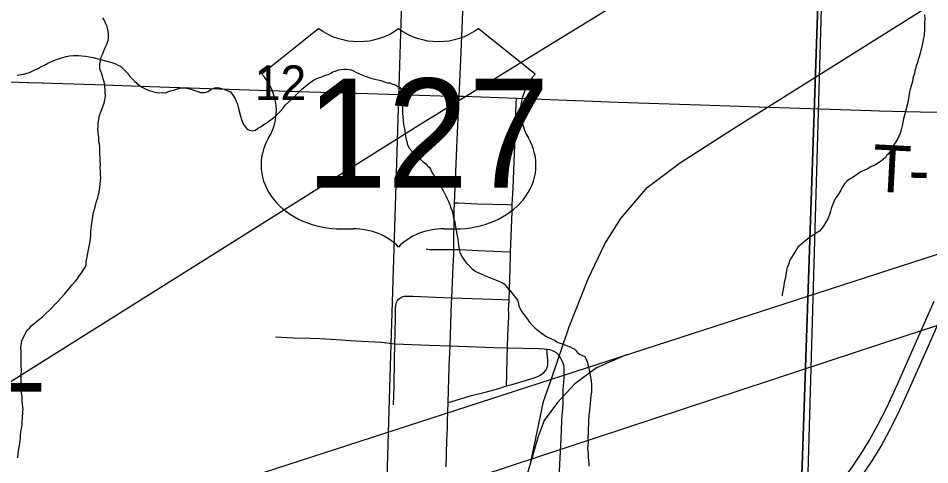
# Model space of a CAD drawing. Extents: x 2.4 to 73.1, y 4.5 to 25.6.
# Drawn here: x 42.561 to 43.111, y 20.642 to 20.911 of the extents above; entities that cross this region are included whole.
import ezdxf

# ---------------------------------------------------------------- set-up
doc = ezdxf.new("R2010")
doc.units = 0
for name, color, linetype in [('GM_X_City_Street', 7, 'Continuous'), ('GM_X_Corporation_Text', 7, 'Continuous'), ('GM_X_Interchange_Ramps', 7, 'Continuous'), ('GM_X_Minor_River', 7, 'Continuous'), ('GM_X_Rail_Line', 7, 'Continuous'), ('GM_X_Section', 7, 'Continuous'), ('GM_X_Section_Text', 7, 'Continuous'), ('GM_X_Township', 7, 'Continuous'), ('GM_X_Township_Road', 7, 'Continuous'), ('GM_X_Township_Road_Text', 7, 'Continuous'), ('GM_X_US_Location', 7, 'Continuous'), ('GM_X_US_Route', 7, 'Continuous'), ('GM_X_US_Shield', 7, 'Continuous')]:
    doc.layers.add(name, color=color, linetype=linetype)

msp = doc.modelspace()

# ---------------------------------------------------------------- linework, layer by layer
at = {"layer": 'GM_X_City_Street'}
for points in [[(42.82681, 20.86386), (42.82753, 20.88137), (42.82868, 20.90928), (42.82959, 20.93408), (42.83062, 20.9651), (42.83178, 20.99766), (42.83285, 21.02557), (42.83358, 21.05179), (42.83433, 21.0828), (42.83462, 21.09475), (42.83472, 21.09908)], [(42.8201, 20.67907), (42.82079, 20.70056), (42.82128, 20.71324), (42.82223, 20.73936), (42.82233, 20.74223), (42.82292, 20.75638), (42.82316, 20.76143), (42.82356, 20.76836), (42.82353, 20.7714), (42.82346, 20.7746), (42.82353, 20.78212), (42.8237, 20.78658), (42.82366, 20.79411), (42.82394, 20.79951), (42.82422, 20.80367), (42.82529, 20.83297), (42.82681, 20.86386)], [(42.85535, 20.68908), (42.85556, 20.69566), (42.85554, 20.69721), (42.85562, 20.70028), (42.85568, 20.70181), (42.85582, 20.70643), (42.85598, 20.71198), (42.85621, 20.72031), (42.85636, 20.72339), (42.85666, 20.73106), (42.85669, 20.73261), (42.85663, 20.73568), (42.85673, 20.73724), (42.85688, 20.74104), (42.85778, 20.7666), (42.85782, 20.7699), (42.85803, 20.77432), (42.85876, 20.79441), (42.85875, 20.79837), (42.85925, 20.80833), (42.86026, 20.83463), (42.86117, 20.85937), (42.86129, 20.86259)], [(42.82394, 20.79951), (42.82661, 20.7995), (42.83762, 20.79901), (42.85612, 20.79845), (42.85875, 20.79837)], [(42.80693, 20.77176), (42.80895, 20.77148), (42.81479, 20.77138), (42.82353, 20.7714)], [(42.82353, 20.7714), (42.82691, 20.77129), (42.83848, 20.7708), (42.85223, 20.77019), (42.85782, 20.7699)], [(42.78711, 20.67765), (42.78751, 20.68888), (42.78784, 20.70437), (42.78798, 20.71445), (42.78811, 20.72103), (42.78831, 20.73081), (42.78841, 20.73611), (42.78882, 20.73903), (42.78955, 20.74069)], [(42.78955, 20.74069), (42.79022, 20.74146), (42.79132, 20.74233), (42.79236, 20.74285), (42.79387, 20.74315), (42.79567, 20.74332), (42.79872, 20.74322), (42.81245, 20.74264), (42.82233, 20.74223)], [(42.82233, 20.74223), (42.84056, 20.74166), (42.85286, 20.74115), (42.85688, 20.74104)], [(42.71598, 20.71869), (42.72654, 20.71819), (42.73659, 20.71789), (42.74269, 20.71769), (42.75274, 20.71709), (42.76127, 20.71649), (42.76777, 20.71609), (42.78, 20.71542), (42.78798, 20.71445), (42.80873, 20.71359), (42.82128, 20.71324)], [(42.82128, 20.71324), (42.84772, 20.71231), (42.85598, 20.71198), (42.87497, 20.71163), (42.87803, 20.71145), (42.87969, 20.71128), (42.88108, 20.71113), (42.88256, 20.71076), (42.88396, 20.71013), (42.88522, 20.70924), (42.88633, 20.70817), (42.8873, 20.70697)], [(42.8201, 20.67907), (42.8237, 20.68018), (42.82815, 20.68155), (42.83414, 20.68322), (42.84316, 20.68558), (42.85064, 20.68762), (42.85535, 20.68908), (42.85941, 20.69021), (42.87132, 20.69378), (42.87424, 20.69485), (42.87563, 20.69555), (42.87692, 20.69641), (42.87812, 20.69739), (42.87915, 20.69856), (42.87989, 20.69992), (42.8803, 20.70188), (42.8803, 20.70451), (42.87996, 20.70911), (42.87969, 20.71128)], [(42.88584, 20.60896), (42.88618, 20.61596), (42.88738, 20.63786), (42.88847, 20.66142), (42.88865, 20.66909), (42.88912, 20.67307), (42.88952, 20.67832), (42.88951, 20.68206), (42.88959, 20.68469), (42.88951, 20.68668), (42.89002, 20.69403), (42.89013, 20.69886), (42.89013, 20.70077), (42.88981, 20.7022), (42.88917, 20.70387), (42.8873, 20.70697)], [(42.81887, 20.64021), (42.8191, 20.64782), (42.8194, 20.65683), (42.81967, 20.6632), (42.81977, 20.66782), (42.8201, 20.67907)]]:
    msp.add_lwpolyline(points, dxfattribs=at)
at = {"layer": 'GM_X_Interchange_Ramps'}
msp.add_lwpolyline([(43.00026, 19.6242), (43.02494, 20.24735), (43.02867, 20.50317), (43.03617, 20.59793), (43.03655, 20.6088), (43.05138, 21.12738), (43.05159, 21.13172), (43.06495, 21.50478), (43.06614, 21.53771), (43.06777, 21.58321), (43.06964, 21.64877)], dxfattribs=at)
at = {"layer": 'GM_X_Minor_River'}
for points in [[(42.58134, 20.73657), (42.58309, 20.73843), (42.58485, 20.74029), (42.5866, 20.74215), (42.58855, 20.74439), (42.59109, 20.74737), (42.59324, 20.74998), (42.59499, 20.75203), (42.59636, 20.75352), (42.59734, 20.75502), (42.59833, 20.75651), (42.59931, 20.75782), (42.6001, 20.75913), (42.60069, 20.76007), (42.60128, 20.76101), (42.60169, 20.76214), (42.60173, 20.76403), (42.60215, 20.76593), (42.60258, 20.7682), (42.60301, 20.77027), (42.60324, 20.77217), (42.60367, 20.77425), (42.6041, 20.77633), (42.60433, 20.77822), (42.60456, 20.78012), (42.60461, 20.7824), (42.60465, 20.78392), (42.60487, 20.78543), (42.6051, 20.78732), (42.60532, 20.78865), (42.60554, 20.78978), (42.60577, 20.79149), (42.6062, 20.79376), (42.60681, 20.79564), (42.60743, 20.79791), (42.60787, 20.80037), (42.60868, 20.80263), (42.6091, 20.80452), (42.60951, 20.80584), (42.60974, 20.80755), (42.60996, 20.80906), (42.61047, 20.81456), (42.61032, 20.81665), (42.61038, 20.81893), (42.61023, 20.82083), (42.61027, 20.82273), (42.61013, 20.82482), (42.61017, 20.82672), (42.61002, 20.82862), (42.60988, 20.83091), (42.60991, 20.83224), (42.60994, 20.83357), (42.60978, 20.8349), (42.60943, 20.83624), (42.60928, 20.83776), (42.60931, 20.83909), (42.60915, 20.84042), (42.60898, 20.84157), (42.60901, 20.8427), (42.60884, 20.84385), (42.60889, 20.84575), (42.60893, 20.84765), (42.60979, 20.85219), (42.61161, 20.85708), (42.61222, 20.85859), (42.61262, 20.85972), (42.61305, 20.86161), (42.61326, 20.86294), (42.61329, 20.86427), (42.61315, 20.86617), (42.61319, 20.86788), (42.61303, 20.8694), (42.61287, 20.87073), (42.61253, 20.87245), (42.612, 20.87436), (42.61146, 20.87589), (42.61112, 20.87742), (42.61058, 20.87876), (42.61022, 20.87972), (42.60988, 20.88144), (42.6099, 20.88239), (42.60993, 20.88372), (42.61034, 20.88504), (42.61036, 20.88618), (42.61097, 20.88787), (42.61157, 20.889), (42.61278, 20.8922), (42.61318, 20.89314), (42.61398, 20.89483), (42.61438, 20.89577), (42.61499, 20.89747), (42.61522, 20.89917), (42.61525, 20.9005), (42.61508, 20.90165), (42.61492, 20.90279), (42.61476, 20.90412), (42.61442, 20.90584), (42.61351, 20.90757), (42.61279, 20.90949), (42.61169, 20.91122)], [(43.10753, 20.913), (43.10766, 20.91053), (43.1076, 20.90787), (43.10753, 20.90464), (43.10724, 20.90047), (43.10702, 20.89896), (43.10681, 20.89801), (43.10659, 20.89669), (43.10617, 20.8948), (43.10574, 20.89291), (43.10533, 20.8914), (43.10492, 20.88989), (43.1043, 20.88762), (43.10369, 20.88592), (43.10327, 20.88422), (43.10266, 20.88253), (43.10204, 20.88045), (43.10163, 20.87913), (43.10141, 20.87762), (43.10099, 20.87592), (43.10058, 20.8746), (43.10035, 20.8727), (43.09953, 20.87006), (43.09892, 20.86817), (43.0985, 20.86647), (43.09806, 20.86382), (43.0974, 20.86004), (43.09552, 20.85248), (43.0949, 20.85022), (43.09447, 20.84814), (43.09405, 20.84606), (43.09342, 20.8436), (43.0926, 20.84096), (43.0914, 20.83833), (43.09021, 20.83627), (43.08923, 20.83496), (43.08824, 20.83308), (43.08724, 20.83101), (43.08568, 20.82896), (43.08452, 20.82804), (43.08392, 20.82691), (43.08276, 20.8258), (43.0814, 20.82469), (43.07985, 20.82358), (43.07754, 20.8223), (43.07524, 20.82122), (43.07293, 20.81994), (43.07024, 20.81886), (43.0687, 20.81794), (43.06715, 20.81684), (43.0658, 20.81592), (43.06407, 20.81482), (43.06233, 20.81372), (43.06079, 20.8128), (43.05923, 20.81094), (43.05824, 20.80944), (43.05705, 20.80719), (43.05527, 20.80419), (43.0541, 20.80251), (43.05331, 20.80119), (43.0525, 20.79912), (43.05149, 20.79668), (43.05087, 20.79441), (43.05006, 20.79196), (43.04925, 20.78989), (43.04826, 20.7882), (43.04727, 20.78651), (43.0459, 20.78464)], [(42.56009, 20.87651), (42.5639, 20.87719), (42.56754, 20.87825), (42.57023, 20.87952), (42.57272, 20.8806), (42.57465, 20.88169), (42.57657, 20.8826), (42.5785, 20.8837), (42.58042, 20.8846), (42.58272, 20.8855), (42.58502, 20.8864), (42.58751, 20.8873), (42.58962, 20.88782), (42.59172, 20.88815), (42.594, 20.88848), (42.59704, 20.88841), (42.59913, 20.88817), (42.60122, 20.88794), (42.60349, 20.88751), (42.60595, 20.88726), (42.60822, 20.88664), (42.61049, 20.88602), (42.61276, 20.8854), (42.61502, 20.88478), (42.6171, 20.88416), (42.61899, 20.88355), (42.62049, 20.88275), (42.62237, 20.88195), (42.62665, 20.87768), (42.62813, 20.87574), (42.6298, 20.874), (42.6311, 20.87283), (42.63222, 20.87166), (42.6339, 20.87029), (42.63559, 20.86931), (42.63728, 20.86832), (42.63972, 20.86731), (42.64124, 20.8669), (42.64256, 20.86649), (42.64407, 20.86608), (42.64597, 20.86584), (42.64768, 20.866), (42.64939, 20.86596), (42.65092, 20.86649), (42.65265, 20.86702), (42.65456, 20.86755), (42.65628, 20.86808), (42.6582, 20.8688), (42.66067, 20.86893), (42.66219, 20.86871), (42.66351, 20.86849), (42.6654, 20.86788), (42.66729, 20.86726), (42.66918, 20.86665), (42.67068, 20.86605), (42.67201, 20.86602), (42.67316, 20.86618), (42.67411, 20.86635), (42.67526, 20.8667), (42.67642, 20.86744), (42.67739, 20.86818), (42.67873, 20.86872), (42.68007, 20.86907), (42.68101, 20.86885), (42.68196, 20.86883), (42.68328, 20.86842), (42.6848, 20.86801), (42.68612, 20.8676), (42.68744, 20.86719), (42.68876, 20.86659), (42.69023, 20.86447), (42.69133, 20.86273), (42.69224, 20.86081), (42.69296, 20.85909), (42.69349, 20.85718), (42.69489, 20.85183), (42.69541, 20.84972), (42.69668, 20.84685), (42.69778, 20.84511), (42.69889, 20.84395), (42.70021, 20.84335), (42.70172, 20.84293), (42.70287, 20.8431), (42.70382, 20.84346), (42.70499, 20.84438), (42.70691, 20.84547), (42.70884, 20.84676), (42.71096, 20.84804), (42.71328, 20.84989), (42.71579, 20.85154), (42.71735, 20.85322), (42.71872, 20.85471)], [(42.71872, 20.85471), (42.72027, 20.85638), (42.72184, 20.85844), (42.72378, 20.86029), (42.72573, 20.86215), (42.72767, 20.86381), (42.72942, 20.86567), (42.73156, 20.86791), (42.73388, 20.86975), (42.73679, 20.87216), (42.73891, 20.87344), (42.74045, 20.87435), (42.74179, 20.87489), (42.74275, 20.87506), (42.7439, 20.87561), (42.74582, 20.87651), (42.74792, 20.87704), (42.74927, 20.87777), (42.75062, 20.87849), (42.75196, 20.87903), (42.75407, 20.87975), (42.7554, 20.87991), (42.75712, 20.88025), (42.75883, 20.88021), (42.76035, 20.87999), (42.76167, 20.87977), (42.76299, 20.87917), (42.76449, 20.87837), (42.76656, 20.87738), (42.76864, 20.87657), (42.77071, 20.87576), (42.77354, 20.87475), (42.7758, 20.87413), (42.77959, 20.87328), (42.78072, 20.87288), (42.78204, 20.87228), (42.78374, 20.87186), (42.78507, 20.87183), (42.78658, 20.87122), (42.7879, 20.87101), (42.78977, 20.86963), (42.7909, 20.86904), (42.79219, 20.86711), (42.79232, 20.86483), (42.79264, 20.86197), (42.79259, 20.85988), (42.79255, 20.85817), (42.7925, 20.85551), (42.79263, 20.85323), (42.79278, 20.85133), (42.79292, 20.84886), (42.79325, 20.84676), (42.79359, 20.84504), (42.79393, 20.84313), (42.79427, 20.84123), (42.79459, 20.83875), (42.79493, 20.83703), (42.79529, 20.83608), (42.79546, 20.83512), (42.79582, 20.83416), (42.79673, 20.83224), (42.7984, 20.8305), (42.79969, 20.82895), (42.80324, 20.82583), (42.8051, 20.82427), (42.8066, 20.82309), (42.80771, 20.82193), (42.80882, 20.82076), (42.80937, 20.8198), (42.8101, 20.81845), (42.81083, 20.81711), (42.81157, 20.81614), (42.81358, 20.81249), (42.8145, 20.81095), (42.8156, 20.8094), (42.81652, 20.80805), (42.81725, 20.80651), (42.81798, 20.80536), (42.81871, 20.80382), (42.81962, 20.8019), (42.82052, 20.79998), (42.82124, 20.79788), (42.82196, 20.79615), (42.8225, 20.79462), (42.82304, 20.79328), (42.82318, 20.79118), (42.82352, 20.78947), (42.82406, 20.78812), (42.8244, 20.78641), (42.82473, 20.78412), (42.82506, 20.78183), (42.82558, 20.77973), (42.82592, 20.77763), (42.82625, 20.77554), (42.82641, 20.77401), (42.82657, 20.77268), (42.8269, 20.77058), (42.82743, 20.76905), (42.82798, 20.7679), (42.82871, 20.76655), (42.83, 20.76481)], [(43.0459, 20.78464), (43.04414, 20.7824), (43.04221, 20.78131), (43.04105, 20.78038), (43.0397, 20.77965), (43.03796, 20.77836), (43.03622, 20.77707), (43.03487, 20.77596), (43.03119, 20.77282), (43.03041, 20.77188), (43.02961, 20.77038), (43.02823, 20.76813), (43.02725, 20.76664), (43.02665, 20.7657), (43.02605, 20.76438), (43.02544, 20.76231), (43.02463, 20.76043), (43.02422, 20.75892), (43.02399, 20.75721), (43.02375, 20.75494), (43.02332, 20.75286), (43.02291, 20.75154), (43.02268, 20.74945), (43.02225, 20.74737), (43.02203, 20.74624), (43.02161, 20.74435), (43.02159, 20.7434), (43.0214, 20.7434)], [(42.83, 20.76481), (42.83129, 20.76308), (42.83296, 20.76133), (42.83464, 20.75977), (42.83632, 20.7584), (42.83764, 20.7578), (42.84008, 20.75661), (42.84272, 20.7556), (42.84573, 20.75439), (42.84875, 20.75299), (42.85119, 20.75199), (42.85289, 20.75119), (42.85382, 20.7506), (42.85494, 20.74943), (42.85661, 20.7475), (42.85754, 20.74672), (42.85827, 20.74537), (42.86197, 20.74073), (42.86232, 20.73958), (42.86284, 20.73748), (42.86392, 20.73479), (42.86522, 20.73306), (42.86614, 20.7317), (42.86706, 20.73054), (42.86798, 20.72938), (42.86909, 20.72784), (42.87057, 20.7259), (42.87262, 20.72396), (42.87467, 20.72239), (42.87691, 20.72063), (42.87897, 20.71907), (42.88066, 20.71827), (42.88198, 20.71767), (42.8833, 20.71707), (42.88443, 20.71666), (42.88592, 20.71549), (42.88894, 20.71447), (42.89158, 20.71346), (42.89365, 20.71265), (42.89516, 20.71186), (42.8961, 20.71146), (42.89703, 20.71068), (42.89796, 20.70952), (42.89945, 20.70835), (42.90114, 20.70736), (42.90265, 20.70675), (42.90355, 20.70464), (42.90428, 20.7033), (42.90461, 20.70101), (42.90513, 20.69891), (42.90565, 20.69681), (42.90598, 20.69452), (42.9065, 20.69204), (42.90664, 20.68995), (42.9066, 20.68824), (42.90657, 20.68672), (42.90654, 20.68539), (42.90631, 20.68349), (42.90606, 20.68084), (42.90581, 20.67838), (42.90557, 20.67629), (42.90534, 20.67421), (42.90508, 20.67136), (42.90482, 20.66795), (42.90466, 20.66112), (42.90441, 20.65827), (42.90436, 20.65637), (42.90452, 20.65504), (42.9043, 20.65353), (42.90425, 20.65144), (42.90441, 20.64991), (42.90456, 20.6482), (42.9047, 20.64611), (42.90484, 20.64382), (42.905, 20.6423), (42.90496, 20.64059)], [(42.56048, 20.64567), (42.56073, 20.64832), (42.56117, 20.65116), (42.56141, 20.65305), (42.56164, 20.65495), (42.56186, 20.65646), (42.56208, 20.6576), (42.56212, 20.65931), (42.56234, 20.66101), (42.56257, 20.66253), (42.5628, 20.66423), (42.56302, 20.66575), (42.56305, 20.66726), (42.5633, 20.66973), (42.56357, 20.67352), (42.56361, 20.67504), (42.56345, 20.67637), (42.5633, 20.67828), (42.56316, 20.68018), (42.56301, 20.68208), (42.56286, 20.68399), (42.56253, 20.68608), (42.56237, 20.6878), (42.5624, 20.68893), (42.56244, 20.69083), (42.56252, 20.69406), (42.56257, 20.69634), (42.5626, 20.69805), (42.56263, 20.69919), (42.56247, 20.70052), (42.5625, 20.70204), (42.56254, 20.70375), (42.5624, 20.70603), (42.56246, 20.70831), (42.5625, 20.71021), (42.56235, 20.71211), (42.56239, 20.71363), (42.5626, 20.71495), (42.56283, 20.71647), (42.5662, 20.72266), (42.56756, 20.72396), (42.56874, 20.72564), (42.57067, 20.72693), (42.57183, 20.72804), (42.57357, 20.72933), (42.57551, 20.731), (42.57765, 20.73304), (42.57959, 20.73471), (42.58134, 20.73657)]]:
    msp.add_lwpolyline(points, dxfattribs=at)
at = {"layer": 'GM_X_Rail_Line'}
for points in [[(42.88241, 20.69347), (42.89307, 20.7248), (42.90465, 20.75368), (42.91466, 20.77475), (42.92428, 20.79001), (42.94019, 20.80877), (42.96022, 20.8239), (42.99387, 20.84535), (43.35311, 21.07085), (43.54662, 21.18986), (43.57719, 21.21018), (43.60224, 21.23087), (43.62273, 21.25406), (43.64373, 21.28134), (43.66406, 21.30971), (43.73536, 21.41812), (43.82792, 21.55878), (43.90244, 21.68007), (43.94967, 21.74716), (43.97734, 21.7904), (44.01624, 21.85997)], [(41.95853, 20.39101), (42.58649, 20.59734), (42.88253, 20.6932), (43.12839, 20.7728), (43.63367, 20.93917), (44.1637, 21.11243), (44.70423, 21.28804), (45.09575, 21.41505), (45.35099, 21.49772), (46.12242, 21.74708), (46.37711, 21.82964)], [(42.33286, 20.46973), (42.34351, 20.50106), (42.3551, 20.52994), (42.3651, 20.55101), (42.37472, 20.56626), (42.39063, 20.58503), (42.41067, 20.60015), (42.44432, 20.62161), (42.80355, 20.84711), (42.99706, 20.96612), (43.02764, 20.98643), (43.05268, 21.00713), (43.07318, 21.03031), (43.09418, 21.05759), (43.1145, 21.08597), (43.18581, 21.19437), (43.27837, 21.33504), (43.35288, 21.45633), (43.40011, 21.52342), (43.42778, 21.56665), (43.46669, 21.63622)], [(41.95853, 20.34784), (42.03693, 20.3736), (42.33297, 20.46945), (42.57884, 20.54906), (43.08411, 20.71542), (43.61414, 20.88869), (44.15467, 21.0643), (44.5462, 21.19131), (44.80143, 21.27398), (45.57286, 21.52333), (45.82756, 21.60589)], [(42.92819, 20.70798), (42.90959, 20.69999), (42.89648, 20.69041), (42.88606, 20.67918), (42.878, 20.66825), (42.87443, 20.65858), (42.86849, 20.63785), (42.84108, 20.53576), (42.82305, 20.46822), (42.81898, 20.45109), (42.81366, 20.42868), (42.81067, 20.40633), (42.80758, 20.38369), (42.80307, 20.21313), (42.79503, 19.91556), (42.79319, 19.82401), (42.79283, 19.79783), (42.7927, 19.79649)], [(42.86998, 20.64307), (42.87771, 20.67965), (42.88241, 20.69347)]]:
    msp.add_lwpolyline(points, dxfattribs=at)
at = {"layer": 'GM_X_Section'}
for points in [[(43.03309, 20.62339), (42.52955, 20.63169), (42.54599, 21.1341), (43.05029, 21.12615)], [(43.05029, 21.12615), (43.5524, 21.1137), (43.54477, 20.61508), (43.03309, 20.62339)]]:
    msp.add_lwpolyline(points, close=True, dxfattribs=at)
at = {"layer": 'GM_X_Township'}
msp.add_lwpolyline([(43.00026, 19.6242), (43.02494, 20.24735), (43.02867, 20.50317), (43.03617, 20.59793), (43.03655, 20.6088), (43.05138, 21.12738), (43.05159, 21.13172), (43.06495, 21.50478), (43.06614, 21.53771), (43.06777, 21.58321), (43.06964, 21.64877)], dxfattribs=at)
at = {"layer": 'GM_X_Township_Road'}
msp.add_line((43.07539, 20.85515), (43.08039, 20.85498), dxfattribs=at)
for points in [[(42.38806, 20.90622), (42.38766, 20.90283), (42.38617, 20.89003), (42.3855, 20.88382), (42.38545, 20.88219), (42.38571, 20.88055), (42.38638, 20.879), (42.38747, 20.87773), (42.38887, 20.87681), (42.3904, 20.87623), (42.39483, 20.87593), (42.40313, 20.87594), (42.44931, 20.87498), (42.49598, 20.87386), (42.54115, 20.87306), (42.56638, 20.87217)], [(42.56638, 20.87217), (42.56689, 20.87215), (42.5752, 20.87186)], [(42.5752, 20.87186), (42.57569, 20.87184), (42.5811, 20.87177), (42.58758, 20.87161), (42.60701, 20.87096), (42.64007, 20.86974), (42.68192, 20.86836), (42.73632, 20.86658), (42.77161, 20.86545), (42.80276, 20.86456), (42.81555, 20.86399), (42.82681, 20.86386)], [(42.82681, 20.86386), (42.82944, 20.86383), (42.86129, 20.86259)], [(42.86129, 20.86259), (42.92252, 20.86032), (42.97218, 20.85859), (43.00787, 20.85738), (43.07539, 20.85515)], [(43.08039, 20.85498), (43.08785, 20.85476), (43.10493, 20.85447), (43.12821, 20.85402), (43.18409, 20.85298), (43.21513, 20.85255), (43.25703, 20.85174), (43.30671, 20.85098), (43.32223, 20.85086), (43.32911, 20.85079), (43.33267, 20.85076)]]:
    msp.add_lwpolyline(points, dxfattribs=at)
at = {"layer": 'GM_X_US_Route'}
for points in [[(42.78191, 20.59492), (42.78199, 20.59746), (42.78243, 20.60742), (42.78293, 20.62066), (42.78312, 20.62701), (42.78555, 20.70768), (42.7885, 20.80403), (42.79015, 20.85687), (42.7915, 20.90194), (42.79174, 20.90742), (42.7924, 20.92925)], [(43.03629, 20.59766), (43.04221, 20.60308), (43.04862, 20.60945), (43.05456, 20.61583), (43.06064, 20.62293), (43.06623, 20.63002), (43.07137, 20.63706), (43.07638, 20.64457), (43.08138, 20.65283), (43.08644, 20.66212), (43.09157, 20.67243), (43.0977, 20.68571), (43.10987, 20.71329), (43.12268, 20.74229)], [(43.03667, 20.60852), (43.04223, 20.61396), (43.04775, 20.61983), (43.05325, 20.62615), (43.05886, 20.63317), (43.06399, 20.64017), (43.06919, 20.64789), (43.07436, 20.65636), (43.07946, 20.66559), (43.08472, 20.67614), (43.09137, 20.69052), (43.10195, 20.71438), (43.11335, 20.74027)]]:
    msp.add_lwpolyline(points, dxfattribs=at)
at = {"layer": 'GM_X_US_Shield'}
for p, q in [((42.74212, 20.90472), (42.70778, 20.87725)), ((42.87258, 20.87725), (42.83825, 20.90472)), ((42.75585, 20.78387), (42.76272, 20.78387)), ((42.81765, 20.78387), (42.82451, 20.78387))]:
    msp.add_line(p, q, dxfattribs=at)
for centre, major_axis, start_param, end_param in [((42.76615, 20.92433), (-0.03433, 0), 0.795399, 2.346194), ((42.81421, 20.92433), (-0.03433, 0), 0.795399, 2.346194), ((42.66841, 20.85519), (0.04807, 0), 5.838949, 6.894067), ((42.91195, 20.85519), (-0.04807, 0), 5.672304, 6.727422), ((42.75531, 20.82232), (0.04807, 0), 2.702327, 4.723529), ((42.82505, 20.82232), (-0.04807, 0), 1.559657, 3.580859), ((42.76272, 20.7564), (-0.03433, 0), 3.785094, 4.712389), ((42.81765, 20.7564), (-0.03433, 0), 4.712389, 5.639684)]:
    msp.add_ellipse(centre, major_axis=major_axis, ratio=0.8, start_param=start_param, end_param=end_param, dxfattribs=at)

# ---------------------------------------------------------------- texts
at = {"layer": 'GM_X_Corporation_Text'}
msp.add_text('CECIL', height=0.047348, rotation=0, dxfattribs=at).set_placement((42.39024, 20.68556))
at = {"layer": 'GM_X_Section_Text'}
msp.add_text('12', height=0.020928, rotation=0, dxfattribs=at).set_placement((42.70339, 20.86152))
at = {"layer": 'GM_X_Township_Road_Text'}
for s, rotation, p in [('T', 356.9085, (43.07548, 20.80653)), ('-', 358.6446, (43.09763, 20.80534))]:
    msp.add_text(s, height=0.02841, rotation=rotation, dxfattribs=at).set_placement(p)
at = {"layer": 'GM_X_US_Location'}
for s, p in [('/', (42.79024, 20.8415)), ('0', (42.79023, 20.8415))]:
    msp.add_text(s, height=0.0000947, dxfattribs=at).set_placement(p)
msp.add_text('127', height=0.0000947, rotation=0, dxfattribs=at).set_placement((42.7611, 20.8219))
at = {"layer": 'GM_X_US_Shield'}
msp.add_text('127', height=0.065918, dxfattribs=at).set_placement((42.73424, 20.80859))

doc.saveas('drawing.dxf')
